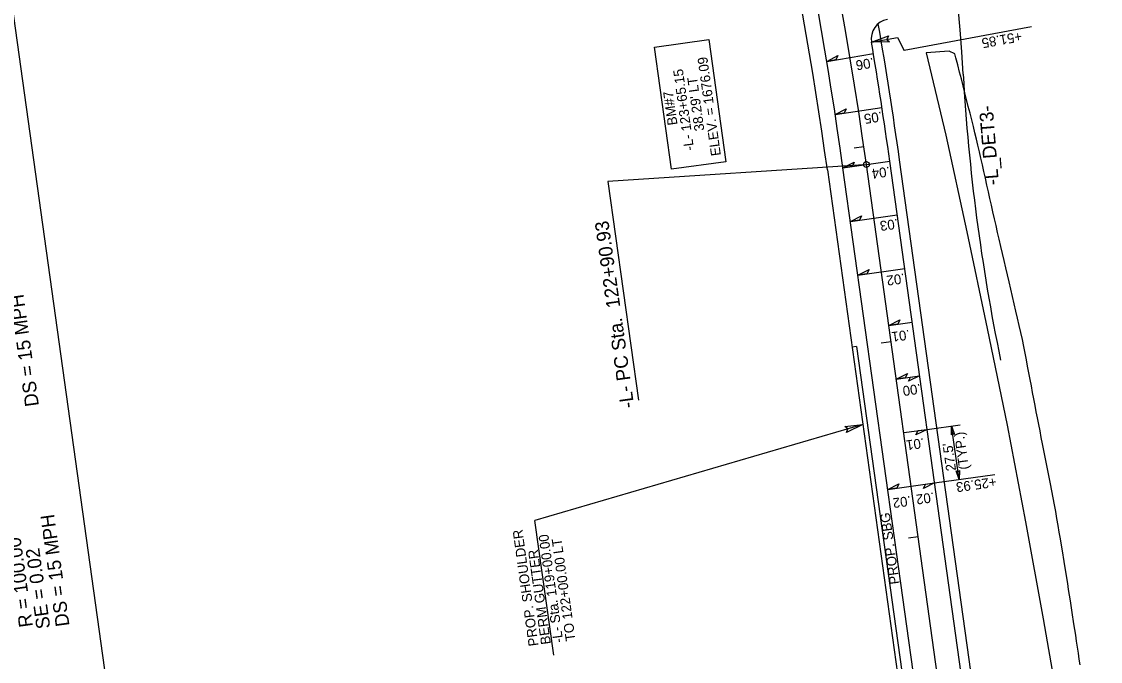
# Model space of a CAD drawing. Extents: x 472216 to 481979, y 489069 to 507339.
# Drawn here: x 477468 to 478016, y 498636 to 498961 of the extents above; entities that cross this region are included whole.
import ezdxf

# ---------------------------------------------------------------- set-up
doc = ezdxf.new("R2010")
doc.units = 0
for name, color, linetype in [('Exist Horizontal Alignment Point', 7, 'Continuous'), ('Old_Level_12', 7, 'Continuous'), ('Prop Drainage Structure Drop Inlet Grate 2 Narrow Slots and Sag Grates 840 24 CELL', 7, 'Continuous'), ('Prop Drainage Structure Drop Inlet Grate 2 Wide Slots and Sag Grates 840 22 Label', 7, 'Continuous'), ('Prop Drainage Structure Outlet Berm Ditch 850 10 CELL', 7, 'Continuous'), ('Prop Drainage Structure Pipe CSP 15in', 7, 'Continuous'), ('Prop Drainage Structure Pipe RCP 24in Class III Label', 7, 'Continuous'), ('Prop Drainage Structure Tops and Inverts LABEL', 7, 'Continuous'), ('Prop Earthen Structure False Sump CELL', 7, 'Continuous'), ('Prop Earthen Structure Head Ditch', 7, 'Continuous'), ('Prop Erosion Embankment Toe Protection CELL', 7, 'Continuous'), ('Prop Rem of Exist Asph Pvmt', 7, 'Continuous'), ('Sheet Block Revision CELL', 7, 'Continuous'), ('Sheet North Arrow Point CELL', 7, 'Continuous'), ('Sheet PE Seal Cell', 7, 'Continuous'), ('Sheet Profile Grid Major CELL', 7, 'Continuous')]:
    doc.layers.add(name, color=color, linetype=linetype)

msp = doc.modelspace()

# ---------------------------------------------------------------- linework, layer by layer
at = {"layer": 'Exist Horizontal Alignment Point'}
for points in [[(477417.76, 498524.28), (477356.79, 498962.34), (477462.09, 498976.99), (477523.05, 498538.93)], [(477798.19, 498885.7), (477789.55, 498947.76), (477817.11, 498951.59), (477825.75, 498889.53)]]:
    msp.add_lwpolyline(points, close=True, dxfattribs=at)
at = {"layer": 'Old_Level_12'}
for p, q in [((477895.7, 498887.87), (477765.92, 498879.49)), ((477765.92, 498879.49), (477781.39, 498768.38))]:
    msp.add_line(p, q, dxfattribs=at)
msp.add_circle((477897.19, 498888.08), 1.5, dxfattribs=at)
msp.add_circle((477897.19, 498888.08), 1.5, dxfattribs=at)
at = {"layer": 'Prop Drainage Structure Drop Inlet Grate 2 Narrow Slots and Sag Grates 840 24 CELL'}
for p, q in [((477928.02, 498753.55), (477944.8, 498755.89)), ((477944.29, 498728.05), (477940.5, 498755.29)), ((477931.82, 498726.31), (477962.46, 498730.58))]:
    msp.add_line(p, q, dxfattribs=at)
for points in [[(477877.06, 498940.49), (477882.66, 498943.45), (477881.63, 498941.25)], [(477881.36, 498913.49), (477886.99, 498916.37), (477885.93, 498914.19)], [(477885.3, 498886.43), (477890.97, 498889.24), (477889.88, 498887.07)], [(477889.09, 498859.19), (477894.76, 498862), (477893.67, 498859.83)], [(477892.88, 498831.96), (477898.55, 498834.76), (477897.46, 498832.59)], [(477908.56, 498806.37), (477914.23, 498809.18), (477913.14, 498807.01)], [(477912.35, 498779.13), (477918.02, 498781.94), (477916.93, 498779.77)], [(477924.23, 498780.79), (477918.57, 498777.98), (477919.65, 498780.15)], [(477928.02, 498753.55), (477922.36, 498750.74), (477923.44, 498752.91)], [(477940.35, 498750.72), (477940.5, 498755.29), (477941.91, 498750.92), (477941.04, 498751.38)], [(477944.44, 498732.61), (477944.29, 498728.05), (477942.87, 498732.42), (477943.74, 498731.96)], [(477931.82, 498726.31), (477926.15, 498723.51), (477927.23, 498725.68)], [(477908.04, 498723.01), (477913.71, 498725.81), (477912.63, 498723.64)]]:
    msp.add_lwpolyline(points, close=True, dxfattribs=at)
at = {"layer": 'Prop Drainage Structure Drop Inlet Grate 2 Wide Slots and Sag Grates 840 22 Label'}
for p, q in [((477877.06, 498940.49), (477900.74, 498944.42)), ((477881.36, 498913.49), (477905.08, 498917.1)), ((477885.3, 498886.43), (477909.07, 498889.74)), ((477889.09, 498859.19), (477912.86, 498862.5)), ((477892.88, 498831.96), (477916.65, 498835.26)), ((477908.56, 498806.37), (477920.44, 498808.03)), ((477912.35, 498779.13), (477924.23, 498780.79)), ((477916.14, 498751.9), (477928.02, 498753.55)), ((477908.04, 498723.01), (477931.82, 498726.31))]:
    msp.add_line(p, q, dxfattribs=at)
at = {"layer": 'Prop Drainage Structure Outlet Berm Ditch 850 10 CELL'}
for points in [[(477908.89, 498950.35), (477899.76, 498950.29), (477908.39, 498953.46), (477907.54, 498951.68)], [(477886.3, 498754.98), (477895.37, 498756.02), (477887.14, 498751.94), (477887.79, 498753.8)]]:
    msp.add_lwpolyline(points, close=True, dxfattribs=at)
at = {"layer": 'Prop Drainage Structure Pipe RCP 24in Class III Label'}
for p, q in [((477932.76, 498545.4), (477885.3, 498886.43)), ((477956.53, 498548.71), (477909.07, 498889.73)), ((477892.22, 498795.59), (477889.91, 498795.27))]:
    msp.add_line(p, q, dxfattribs=at)
for centre, radius, start, end in [((475792.47, 498595.18), 2113, 7.92268, 25.40794), ((478025.23, 498889.15), 108, 26.5826, 100.0457), ((478025.23, 498889.15), 92, 26.5826, 100.0457), ((477909.62, 498951.95), 10, 100.0457, 189.5654), ((475792.47, 498595.18), 2137, 7.92268, 9.56535)]:
    msp.add_arc(centre, radius, start, end, dxfattribs=at)
at = {"layer": 'Prop Drainage Structure Tops and Inverts LABEL'}
msp.add_line((477877.38, 498885.32), (477924.8, 498544.55), dxfattribs=at)
msp.add_arc((475792.47, 498595.18), 2105, 7.92268, 25.25594, dxfattribs=at)
at = {"layer": 'Prop Earthen Structure False Sump CELL'}
msp.add_line((477892.22, 498795.59), (477927.15, 498544.62), dxfattribs=at)
at = {"layer": 'Prop Earthen Structure Head Ditch'}
for p, q in [((477939.24, 498945.71), (477927.54, 498944.84)), ((477942.04, 498944.4), (477939.24, 498945.71)), ((477927.54, 498944.84), (477937.6, 498903.05)), ((477937.6, 498903.05), (477948.23, 498853.86)), ((477948.23, 498853.86), (477958.57, 498804.82)), ((477958.57, 498804.82), (477968.63, 498755.74)), ((477968.63, 498755.74), (477978.06, 498706.57)), ((477978.06, 498706.57), (477986.96, 498657.33)), ((477986.96, 498657.33), (477995.61, 498608.05))]:
    msp.add_line(p, q, dxfattribs=at)
msp.add_lwpolyline([(478005.78, 498633.92), (478005.33, 498636.88), (478004.88, 498639.87), (478004.42, 498642.9), (478003.97, 498645.93), (478003.52, 498648.92), (478002.63, 498654.79), (478001.75, 498660.58), (478000.86, 498666.37), (477999.94, 498672.25), (477999.46, 498675.26), (477998.51, 498681.12), (477997.66, 498686.38), (477996.78, 498691.8), (477996.3, 498694.72), (477995.77, 498697.97), (477995.2, 498701.3), (477994.61, 498704.71), (477993.99, 498708.22), (477993.35, 498711.76), (477992.7, 498715.29), (477992.04, 498718.83), (477991.37, 498722.35), (477990.69, 498725.86), (477990.02, 498729.32), (477989.35, 498732.73), (477988.69, 498736.11), (477988.03, 498739.46), (477987.37, 498742.8), (477986.71, 498746.14), (477986.05, 498749.48), (477985.4, 498752.8), (477984.76, 498756.09), (477984.13, 498759.33), (477983.5, 498762.54), (477982.88, 498765.75), (477982.26, 498769), (477981.62, 498772.29), (477980.98, 498775.61), (477980.34, 498778.95), (477979.71, 498782.28), (477979.09, 498785.6), (477978.48, 498788.91), (477977.84, 498792.26), (477977.15, 498795.67), (477976.42, 498799.15), (477975.63, 498802.7), (477974.81, 498806.31), (477973.99, 498809.96), (477973.15, 498813.64), (477972.31, 498817.37), (477971.47, 498821.09), (477970.62, 498824.78), (477969.78, 498828.44), (477968.93, 498832.06), (477968.08, 498835.67), (477967.23, 498839.28), (477966.38, 498842.89), (477965.52, 498846.51), (477964.67, 498850.1), (477963.85, 498853.64), (477963.05, 498857.13), (477962.27, 498860.57), (477961.5, 498863.99), (477960.73, 498867.4), (477959.96, 498870.83), (477959.2, 498874.25), (477958.43, 498877.67), (477957.67, 498881.09), (477956.91, 498884.51), (477956.15, 498887.93), (477955.39, 498891.31), (477954.64, 498894.61), (477953.88, 498897.85), (477953.11, 498901.01), (477952.34, 498904.17), (477951.53, 498907.42), (477950.7, 498910.76), (477949.83, 498914.19), (477948.95, 498917.65), (477948.07, 498921.12), (477947.19, 498924.59), (477946.31, 498928.06), (477945.42, 498931.55), (477944.5, 498935.1), (477943.56, 498938.7), (477942.59, 498942.35), (477942.04, 498944.4)], dxfattribs=at)
at = {"layer": 'Prop Erosion Embankment Toe Protection CELL'}
for p, q in [((477961.48, 498549.46), (477914.03, 498890.42)), ((477877.38, 498885.32), (477924.8, 498544.55))]:
    msp.add_line(p, q, dxfattribs=at)
for radius, end in [(2105, 25.25594), (2142, 9.79673)]:
    msp.add_arc((475792.47, 498595.18), radius, 7.92268, end, dxfattribs=at)
at = {"layer": 'Sheet Block Revision CELL'}
for p, q in [((477981.04, 498958.02), (477916.34, 498946.04)), ((477899.76, 498950.29), (477913.04, 498952.63)), ((477913.04, 498952.63), (477916.34, 498946.04)), ((477895.37, 498756.02), (477728.82, 498707.24)), ((477738.34, 498638.87), (477728.82, 498707.24))]:
    msp.add_line(p, q, dxfattribs=at)
at = {"layer": 'Sheet North Arrow Point CELL'}
msp.add_line((478027.55, 497951.3), (477897.19, 498888.08), dxfattribs=at)
for centre, radius, start, end in [((475792.47, 498595.18), 2125, 7.92268, 31.27221), ((476947.96, 498877.15), 1000, 3.2561, 24.00169), ((478025.23, 498889.15), 100, 26.5826, 100.0457), ((478944.74, 498990.75), 1000, 183.2561, 191.65587)]:
    msp.add_arc(centre, radius, start, end, dxfattribs=at)
at = {"layer": 'Sheet PE Seal Cell'}
for p, q in [((477895.92, 498897.07), (477890.97, 498896.36)), ((477909.72, 498798.02), (477904.77, 498797.33)), ((477923.5, 498698.98), (477918.55, 498698.29))]:
    msp.add_line(p, q, dxfattribs=at)

# ---------------------------------------------------------------- texts
at = {"layer": 'Old_Level_12'}
msp.add_text('-L- PC Sta.  122+90.93', height=7, rotation=97.9227, dxfattribs=at).set_placement((477779.31, 498764.75))
at = {"layer": 'Prop Drainage Structure Drop Inlet Grate 2 Narrow Slots and Sag Grates 840 24 CELL'}
for s, rotation, p in [('.06', 189.4058, (477900.62, 498942.34)), ('.05', 188.6643, (477904.86, 498915.02)), ('.04', 187.9228, (477908.84, 498887.05)), ('.03', 187.9227, (477913, 498860.53)), ('.02', 187.9227, (477916.36, 498832.77)), ('.01', 187.9227, (477918.94, 498804.19)), ('.00', 187.9227, (477924.54, 498776.69)), ('.01', 187.9227, (477926.3, 498749.14)), ('(TYP.)', 97.9227, (477949.28, 498733.42)), ("27.5'", 97.9227, (477942.76, 498732.72)), ('+25.93', 187.9227, (477962.91, 498729.37)), ('.02', 187.9227, (477931.35, 498721.57)), ('.02', 187.9227, (477919.5, 498719.74))]:
    msp.add_text(s, height=5, rotation=rotation, dxfattribs=at).set_placement(p)
at = {"layer": 'Prop Drainage Structure Pipe CSP 15in'}
for s, rotation, p in [('+51.85', 190.1386, (477975.73, 498955.71)), ('ELEV. = 1676.09', 97.9227, (477823.29, 498892.8)), ('-L- 123+65.15', 97.9227, (477809.69, 498895.48)), ("38.29' LT", 97.9227, (477814.91, 498905.46)), ('BM#7', 97.9227, (477801.27, 498908.37)), ('PROP. SBG', 97.9228, (477914.07, 498675.15)), ('PROP. SHOULDER ', 97.9227, (477730.65, 498643.72)), ('-L- Sta. 119+00.00', 97.9227, (477743.21, 498645.46)), ('TO 122+00.00 LT', 97.9227, (477749.49, 498646.34)), ('BERM GUTTER', 97.9227, (477736.93, 498644.59))]:
    msp.add_text(s, height=5, rotation=rotation, dxfattribs=at).set_placement(p)
at = {"layer": 'Prop Rem of Exist Asph Pvmt'}
for s, p in [('DS = 15 MPH', (477476.85, 498765.62)), ('DS = 15 MPH', (477492.4, 498653.85)), ("R = 100.00'", (477473.78, 498653.48)), ('SE = 0.02', (477482.64, 498652.69))]:
    msp.add_text(s, height=7, rotation=97.9227, dxfattribs=at).set_placement(p)
at = {"layer": 'Sheet Profile Grid Major CELL'}
msp.add_text('-L_DET3-', height=7, rotation=94.5281, dxfattribs=at).set_placement((477964.54, 498877.84))

doc.saveas('drawing.dxf')
